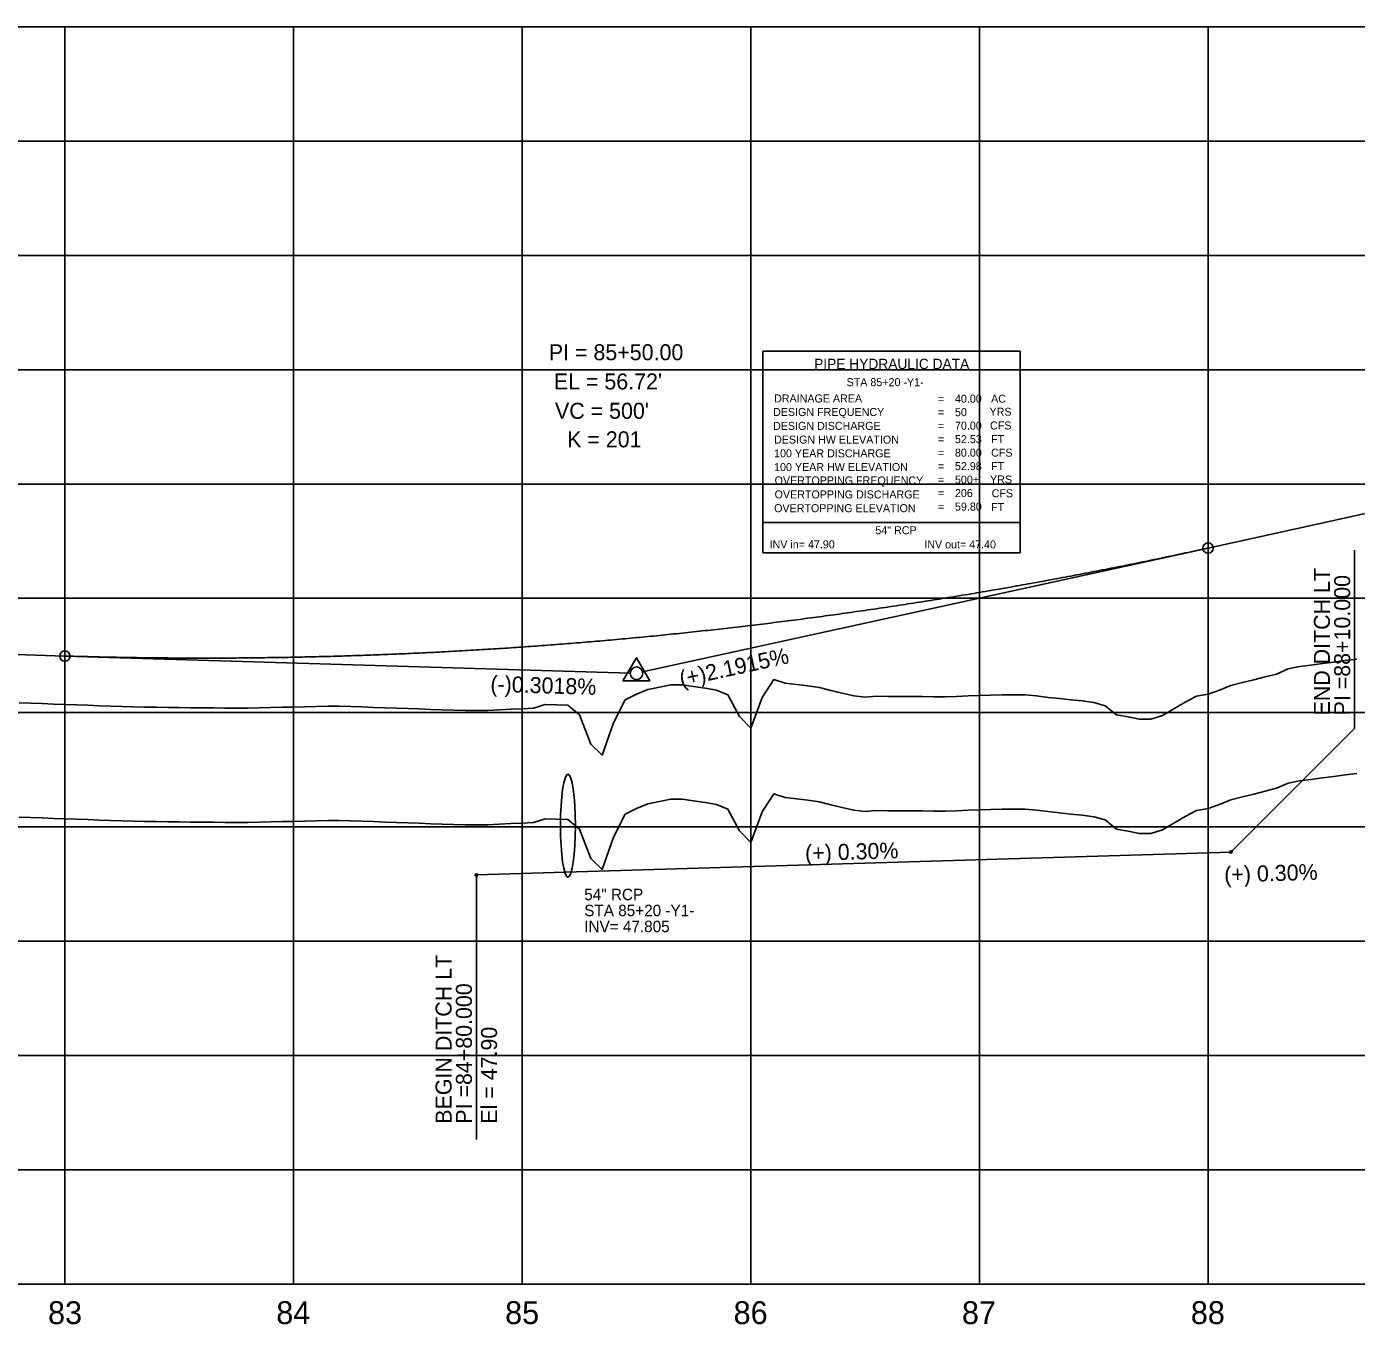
# Model space of a CAD drawing. Extents: x 2345490 to 2436403, y 465165 to 573888.
# Drawn here: x 2388605 to 2389186, y 557766 to 558334 of the extents above; entities that cross this region are included whole.
import ezdxf

# ---------------------------------------------------------------- set-up
doc = ezdxf.new("R2010")
doc.units = 0
for name, color, linetype in [('Old_Level_1', 7, 'Continuous'), ('Old_Level_2', 7, 'Continuous'), ('Old_Level_3', 7, 'Continuous'), ('Old_Level_4', 7, 'Continuous'), ('Old_Level_57', 7, 'Continuous'), ('Old_Level_62', 7, 'Continuous'), ('Old_Level_63', 7, 'Continuous')]:
    doc.layers.add(name, color=color, linetype=linetype)

msp = doc.modelspace()

# ---------------------------------------------------------------- linework, layer by layer
at = {"layer": 'Old_Level_1'}
for points in [[(2388821.5425, 557985.775), (2388826.5425, 557986.01325), (2388831.5425, 557987.5815), (2388836.5425, 557987.43625), (2388841.5425, 557987.3895), (2388846.5425, 557983.1585), (2388851.5425, 557970.241), (2388856.5425, 557965.52725), (2388861.5425, 557979.58425), (2388866.5425, 557989.634), (2388871.5425, 557992.155), (2388876.5425, 557994.21275), (2388881.5425, 557995.2205), (2388886.5425, 557996.243), (2388891.5425, 557996.18225), (2388896.5425, 557995.46225), (2388901.5425, 557994.743), (2388906.5425, 557993.911), (2388911.5425, 557991.8145), (2388916.5425, 557982.4225), (2388921.5425, 557977.224), (2388926.5425, 557990.68125), (2388931.5425, 557998.54625), (2388936.5425, 557997.02725), (2388941.5425, 557996.42225), (2388946.5425, 557995.81775), (2388951.5425, 557995.04625), (2388956.5425, 557993.82625), (2388961.5425, 557992.607), (2388966.5425, 557991.388), (2388971.5425, 557990.89225), (2388976.5425, 557991.3135), (2388981.5425, 557991.20875), (2388986.5425, 557991.16675), (2388991.5425, 557991.125), (2388996.5425, 557991.08325), (2389001.5425, 557991.0415), (2389006.5425, 557991), (2389011.5425, 557991.14125), (2389016.5425, 557991.38175), (2389021.5425, 557991.6225), (2389026.5425, 557991.726), (2389031.5425, 557991.807), (2389036.5425, 557991.883), (2389041.5425, 557991.86), (2389046.5425, 557991.462), (2389051.5425, 557990.78275), (2389056.5425, 557990.23975), (2389061.5425, 557989.71525), (2389066.5425, 557989.191), (2389071.5425, 557988.54375), (2389076.5425, 557987.13175), (2389081.5425, 557983.18525), (2389086.5425, 557982.19625), (2389091.5425, 557981.207), (2389096.5425, 557981.279), (2389101.5425, 557982.8915), (2389106.5425, 557985.778), (2389111.5425, 557988.664), (2389116.5425, 557991.23775), (2389121.5425, 557992.16175), (2389126.5425, 557993.86775), (2389131.5425, 557996.008), (2389136.5425, 557997.2535), (2389141.5425, 557998.49875), (2389146.5425, 557999.74425), (2389151.5425, 558000.9895), (2389156.5425, 558003.287), (2389161.5425, 558004.25125), (2389166.5425, 558004.89675), (2389171.5425, 558005.5425), (2389176.5425, 558006.18825), (2389181.5425, 558006.83375), (2389186.5425, 558007.4795)], [(2388601.5425, 557988.31125), (2388606.5425, 557988.1885), (2388611.5425, 557988.03825), (2388616.5425, 557987.85625), (2388621.5425, 557987.674), (2388626.5425, 557987.4915), (2388631.5425, 557987.3085), (2388636.5425, 557987.12525), (2388641.5425, 557986.94175), (2388646.5425, 557986.758), (2388651.5425, 557986.574), (2388656.5425, 557986.47175), (2388661.5425, 557986.416), (2388666.5425, 557986.361), (2388671.5425, 557986.30625), (2388676.5425, 557986.25175), (2388681.5425, 557986.198), (2388686.5425, 557986.1445), (2388691.5425, 557986.0915), (2388696.5425, 557986.039), (2388701.5425, 557986.07275), (2388706.5425, 557986.1875), (2388711.5425, 557986.30275), (2388716.5425, 557986.4185), (2388721.5425, 557986.5345), (2388726.5425, 557986.65075), (2388731.5425, 557986.76725), (2388736.5425, 557986.88425), (2388741.5425, 557986.90925), (2388746.5425, 557986.735), (2388751.5425, 557986.56825), (2388756.5425, 557986.401), (2388761.5425, 557986.2335), (2388766.5425, 557986.06525), (2388771.5425, 557985.897), (2388776.5425, 557985.69975), (2388781.5425, 557985.4975), (2388786.5425, 557985.29475), (2388791.5425, 557985.13375), (2388796.5425, 557985.058), (2388801.5425, 557984.98175), (2388806.5425, 557985.05825), (2388811.5425, 557985.2975), (2388816.5425, 557985.53625), (2388821.5425, 557985.775)]]:
    msp.add_lwpolyline(points, dxfattribs=at)
at = {"layer": 'Old_Level_2'}
for p, q in [((2389121.5425, 558106.101), (2389411.5425, 558169.65525)), ((2389121.5425, 558106.101), (2388874.22875, 558051.90125)), ((2388431.5425, 558064.593), (2388621.5425, 558058.85825)), ((2388621.5425, 558058.85825), (2388868.794, 558051.3955))]:
    msp.add_line(p, q, dxfattribs=at)
msp.add_lwpolyline([(2388865.62, 558047.94625), (2388877.3625, 558047.94625), (2388871.4915, 558058.072)], close=True, dxfattribs=at)
for centre, radius in [((2389121.5425, 558106.101), 2.25), ((2388621.5425, 558058.85825), 2.25), ((2388871.5425, 558051.31275), 2.75)]:
    msp.add_circle(centre, radius, dxfattribs=at)
msp.add_spline([(2388621.5425, 558058.85825), (2388631.5425, 558058.5815), (2388641.5425, 558058.3545), (2388651.5425, 558058.17725), (2388661.5425, 558058.05), (2388671.5425, 558057.9725), (2388681.5425, 558057.945), (2388691.5425, 558057.96725), (2388701.5425, 558058.0395), (2388711.5425, 558058.1615), (2388721.5425, 558058.3335), (2388731.5425, 558058.55525), (2388741.5425, 558058.827), (2388751.5425, 558059.1485), (2388761.5425, 558059.51975), (2388771.5425, 558059.941), (2388781.5425, 558060.41225), (2388791.5425, 558060.93325), (2388801.5425, 558061.504), (2388811.5425, 558062.12475), (2388821.5425, 558062.79525), (2388831.5425, 558063.51575), (2388841.5425, 558064.286), (2388851.5425, 558065.10625), (2388861.5425, 558065.97625), (2388871.5425, 558066.89625), (2388881.5425, 558067.866), (2388891.5425, 558068.88575), (2388901.5425, 558069.95525), (2388911.5425, 558071.0745), (2388921.5425, 558072.244), (2388931.5425, 558073.463), (2388941.5425, 558074.732), (2388951.5425, 558076.05075), (2388961.5425, 558077.4195), (2388971.5425, 558078.83825), (2388981.5425, 558080.3065), (2388991.5425, 558081.825), (2389001.5425, 558083.393), (2389011.5425, 558085.01125), (2389021.5425, 558086.679), (2389031.5425, 558088.397), (2389041.5425, 558090.1645), (2389051.5425, 558091.982), (2389061.5425, 558093.8495), (2389071.5425, 558095.76675), (2389081.5425, 558097.73375), (2389091.5425, 558099.75075), (2389101.5425, 558101.81775), (2389111.5425, 558103.9345), (2389121.5425, 558106.101)], degree=3, dxfattribs=at)
at = {"layer": 'Old_Level_3'}
for p, q in [((2389185.51676, 558105.23262), (2389185.51676, 558027.08726)), ((2389131.5425, 557973.113), (2389185.51676, 558027.08726)), ((2388801.5425, 557963.113), (2389131.5425, 557973.113)), ((2388801.5425, 557963.113), (2388801.5425, 557847.31806))]:
    msp.add_line(p, q, dxfattribs=at)
for centre in [(2389131.5425, 557973.113), (2388801.5425, 557963.113)]:
    msp.add_circle(centre, 0.5, dxfattribs=at)
msp.add_ellipse((2388841.5425, 557984.663), major_axis=(0, 22.5), ratio=0.144912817, dxfattribs=at)
at = {"layer": 'Old_Level_4'}
for p, q in [((2388926.82475, 558192.23625), (2389039.32475, 558192.23625)), ((2388926.82475, 558117.23625), (2388926.82475, 558192.23625)), ((2389039.32475, 558192.23625), (2389039.32475, 558117.23625)), ((2389039.32475, 558117.23625), (2388926.82475, 558117.23625))]:
    msp.add_line(p, q, dxfattribs=at)
msp.add_lwpolyline([(2388926.82475, 558117.23625), (2389039.32475, 558117.23625), (2389039.32475, 558104.02125), (2388926.82475, 558104.02125)], close=True, dxfattribs=at)
at = {"layer": 'Old_Level_57'}
for p, q in [((2381271.54275, 558334.11325), (2393041.55275, 558334.11325)), ((2388621.54225, 557784.21325), (2388621.54225, 558334.21325)), ((2388621.54225, 557784.11325), (2388621.54225, 558334.11325)), ((2388721.54225, 557784.21325), (2388721.54225, 558334.21325)), ((2388721.54225, 557784.11325), (2388721.54225, 558334.11325)), ((2388821.54225, 557784.21325), (2388821.54225, 558334.21325)), ((2388821.54225, 557784.11325), (2388821.54225, 558334.11325)), ((2388921.54225, 557784.21325), (2388921.54225, 558334.21325)), ((2388921.54225, 557784.11325), (2388921.54225, 558334.11325)), ((2389021.54225, 557784.21325), (2389021.54225, 558334.21325)), ((2389021.54225, 557784.11325), (2389021.54225, 558334.11325)), ((2389121.54225, 557784.21325), (2389121.54225, 558334.21325)), ((2389121.54225, 557784.11325), (2389121.54225, 558334.11325)), ((2381271.54275, 558284.11325), (2393041.55275, 558284.11325)), ((2381271.54275, 558234.11325), (2393041.55275, 558234.11325)), ((2381271.54275, 558184.11325), (2393041.55275, 558184.11325)), ((2381271.54275, 558134.11325), (2393041.55275, 558134.11325)), ((2381271.54275, 558084.11325), (2393041.55275, 558084.11325)), ((2381271.5425, 558034.11325), (2393041.55275, 558034.11325)), ((2381271.54275, 557984.11325), (2393041.55275, 557984.11325)), ((2381271.5425, 557934.11325), (2393041.55275, 557934.11325)), ((2381271.54275, 557884.11325), (2393041.55275, 557884.11325)), ((2381271.5425, 557834.11325), (2393041.55275, 557834.11325)), ((2381271.54275, 557784.11325), (2393041.55275, 557784.11325))]:
    msp.add_line(p, q, dxfattribs=at)
at = {"layer": 'Old_Level_62'}
for points in [[(2388821.5425, 558035.781), (2388826.5425, 558036.01925), (2388831.5425, 558037.5875), (2388836.5425, 558037.44225), (2388841.5425, 558037.3955), (2388846.5425, 558033.1645), (2388851.5425, 558020.247), (2388856.5425, 558015.53325), (2388861.5425, 558029.59025), (2388866.5425, 558039.64), (2388871.5425, 558042.161), (2388876.5425, 558044.21875), (2388881.5425, 558045.2265), (2388886.5425, 558046.249), (2388891.5425, 558046.18825), (2388896.5425, 558045.46825), (2388901.5425, 558044.749), (2388906.5425, 558043.917), (2388911.5425, 558041.8205), (2388916.5425, 558032.4285), (2388921.5425, 558027.23), (2388926.5425, 558040.68725), (2388931.5425, 558048.55225), (2388936.5425, 558047.03325), (2388941.5425, 558046.42825), (2388946.5425, 558045.82375), (2388951.5425, 558045.05225), (2388956.5425, 558043.83225), (2388961.5425, 558042.613), (2388966.5425, 558041.394), (2388971.5425, 558040.89825), (2388976.5425, 558041.3195), (2388981.5425, 558041.21475), (2388986.5425, 558041.17275), (2388991.5425, 558041.131), (2388996.5425, 558041.08925), (2389001.5425, 558041.0475), (2389006.5425, 558041.006), (2389011.5425, 558041.14725), (2389016.5425, 558041.38775), (2389021.5425, 558041.6285), (2389026.5425, 558041.732), (2389031.5425, 558041.813), (2389036.5425, 558041.889), (2389041.5425, 558041.866), (2389046.5425, 558041.468), (2389051.5425, 558040.78875), (2389056.5425, 558040.24575), (2389061.5425, 558039.72125), (2389066.5425, 558039.197), (2389071.5425, 558038.54975), (2389076.5425, 558037.13775), (2389081.5425, 558033.19125), (2389086.5425, 558032.20225), (2389091.5425, 558031.213), (2389096.5425, 558031.285), (2389101.5425, 558032.8975), (2389106.5425, 558035.784), (2389111.5425, 558038.67), (2389116.5425, 558041.24375), (2389121.5425, 558042.16775), (2389126.5425, 558043.87375), (2389131.5425, 558046.014), (2389136.5425, 558047.2595), (2389141.5425, 558048.50475), (2389146.5425, 558049.75025), (2389151.5425, 558050.9955), (2389156.5425, 558053.293), (2389161.5425, 558054.25725), (2389166.5425, 558054.90275), (2389171.5425, 558055.5485), (2389176.5425, 558056.19425), (2389181.5425, 558056.83975), (2389186.5425, 558057.4855)], [(2388601.5425, 558038.31725), (2388606.5425, 558038.1945), (2388611.5425, 558038.04425), (2388616.5425, 558037.86225), (2388621.5425, 558037.68), (2388626.5425, 558037.4975), (2388631.5425, 558037.3145), (2388636.5425, 558037.13125), (2388641.5425, 558036.94775), (2388646.5425, 558036.764), (2388651.5425, 558036.58), (2388656.5425, 558036.47775), (2388661.5425, 558036.422), (2388666.5425, 558036.367), (2388671.5425, 558036.31225), (2388676.5425, 558036.25775), (2388681.5425, 558036.204), (2388686.5425, 558036.1505), (2388691.5425, 558036.0975), (2388696.5425, 558036.045), (2388701.5425, 558036.07875), (2388706.5425, 558036.1935), (2388711.5425, 558036.30875), (2388716.5425, 558036.4245), (2388721.5425, 558036.5405), (2388726.5425, 558036.65675), (2388731.5425, 558036.77325), (2388736.5425, 558036.89025), (2388741.5425, 558036.91525), (2388746.5425, 558036.741), (2388751.5425, 558036.57425), (2388756.5425, 558036.407), (2388761.5425, 558036.2395), (2388766.5425, 558036.07125), (2388771.5425, 558035.903), (2388776.5425, 558035.70575), (2388781.5425, 558035.5035), (2388786.5425, 558035.30075), (2388791.5425, 558035.13975), (2388796.5425, 558035.064), (2388801.5425, 558034.98775), (2388806.5425, 558035.06425), (2388811.5425, 558035.3035), (2388816.5425, 558035.54225), (2388821.5425, 558035.781)]]:
    msp.add_lwpolyline(points, dxfattribs=at)
at = {"layer": 'Old_Level_63'}
msp.add_line((2381321.5425, 557784.113), (2393019.104, 557784.113), dxfattribs=at)

# ---------------------------------------------------------------- texts
at = {"layer": 'Old_Level_1'}
for s, p in [('83', (2388614.1515, 557766.613)), ('84', (2388713.994, 557766.613)), ('85', (2388814.0865, 557766.613)), ('86', (2388914.0275, 557766.613)), ('87', (2389013.885, 557766.613)), ('88', (2389114.01075, 557766.613))]:
    msp.add_text(s, height=10.000001, dxfattribs=at).set_placement(p)
at = {"layer": 'Old_Level_2'}
for s, height, p in [('PI = 85+50.00', 7.0000005, (2388833.2055, 558188.25475)), ("EL = 56.72'", 7.0000005, (2388835.38025, 558175.4755)), ("VC = 500'", 7.000001, (2388835.90075, 558162.6395)), ('K = 201', 7.000001, (2388841.2065, 558150.15875))]:
    msp.add_text(s, height=height, dxfattribs=at).set_placement(p)
for s, rotation, p in [('(+)2.1915%', 12.36109722, (2388891.16975, 558045.3765)), ('(-)0.3018%', 358.27123333, (2388807.57325, 558043.2385))]:
    msp.add_text(s, height=7.000001, rotation=rotation, dxfattribs=at).set_placement(p)
at = {"layer": 'Old_Level_3'}
for s, height, rotation, p in [('END DITCH LT', 7.0000005, 90, (2389174.8248, 558032.88674)), ('PI =88+10.000', 7.0000005, 90, (2389183.6987, 558032.88674)), ('(+) 0.30%', 7.000001, 1.73570556, (2388945.36533, 557969.16778)), ('(+) 0.30%', 7.000001, 1.73570556, (2389128.71926, 557959.74803)), ('BEGIN DITCH LT', 7.0000005, 90, (2388790.6686, 557854.27275)), ('PI =84+80.000', 7.0000005, 90, (2388799.5425, 557854.27275)), ('El = 47.90', 7.000001, 90, (2388810.5425, 557854.27275))]:
    msp.add_text(s, height=height, rotation=rotation, dxfattribs=at).set_placement(p)
for s, height, p in [('54" RCP', 5, (2388848.6935, 557952.05475)), ('STA 85+20 -Y1-', 4.9999995, (2388848.6935, 557945.05475)), ('INV= 47.805', 4.9999995, (2388848.6935, 557938.05475))]:
    msp.add_text(s, height=height, dxfattribs=at).set_placement(p)
at = {"layer": 'Old_Level_4'}
for s, height, p in [('PIPE HYDRAULIC DATA', 4.49985, (2388949.22475, 558184.41125)), ('STA 85+20 -Y1-', 3.4998, (2388963.4455, 558176.91075)), ('DRAINAGE AREA', 3.49995, (2388931.72475, 558169.78625)), ('=        ', 3.49995, (2389003.37475, 558169.68625)), ('40.00', 3.49995, (2389010.83525, 558169.68575)), ('AC', 3.49995, (2389026.64975, 558169.68625)), ('DESIGN FREQUENCY', 3.49995, (2388931.27475, 558163.86125)), ('=        ', 3.49995, (2389003.37475, 558163.78625)), ('50', 3.49995, (2389010.83525, 558163.78575)), ('YRS', 3.49995, (2389025.94975, 558163.98625)), ('DESIGN DISCHARGE', 3.49995, (2388931.27475, 558157.78625)), ('=        ', 3.49995, (2389003.37475, 558157.88625)), ('70.00', 3.49995, (2389010.83525, 558157.88575)), ('CFS', 3.49995, (2389026.17475, 558157.96125)), ('DESIGN HW ELEVATION', 3.49995, (2388931.72475, 558151.78625)), ('=        ', 3.49995, (2389003.37475, 558151.98625)), ('52.53', 3.49995, (2389010.83525, 558151.98575)), ('FT', 3.49995, (2389026.64975, 558151.98625)), ('100 YEAR DISCHARGE', 3.49995, (2388931.72475, 558145.78625)), ('=        ', 3.49995, (2389003.37475, 558146.08625)), ('80.00', 3.49995, (2389010.83525, 558146.08575)), ('CFS', 3.49995, (2389026.64975, 558146.08625)), ('100 YEAR HW ELEVATION', 3.49995, (2388931.72475, 558139.78625)), ('=        ', 3.49995, (2389003.37475, 558140.18625)), ('52.98', 3.49995, (2389010.83525, 558140.186)), ('FT', 3.49995, (2389026.64975, 558140.18625)), ('OVERTOPPING FREQUENCY', 3.49995, (2388931.94975, 558133.93625)), ('=        ', 3.49995, (2389003.37475, 558134.28625)), ('500+', 3.49995, (2389010.83525, 558134.286)), ('YRS', 3.49995, (2389026.17475, 558134.33625)), ('OVERTOPPING DISCHARGE', 3.49995, (2388931.94975, 558127.81125)), ('=        ', 3.49995, (2389003.37475, 558128.38625)), ('206', 3.49995, (2389010.83525, 558128.386)), ('CFS', 3.49995, (2389026.87475, 558128.31125)), ('OVERTOPPING ELEVATION', 3.49995, (2388931.72475, 558121.78625)), ('=        ', 3.49995, (2389003.37475, 558122.48625)), ('59.80', 3.49995, (2389010.83525, 558122.486)), ('FT', 3.49995, (2389026.64975, 558122.28625)), ('54" RCP', 3.4998, (2388976.0305, 558112.134)), ('INV in= 47.90', 3.4998, (2388929.75725, 558105.94825)), ('INV out= 47.40', 3.4998, (2388997.434, 558105.94825))]:
    msp.add_text(s, height=height, dxfattribs=at).set_placement(p)

doc.saveas('drawing.dxf')
